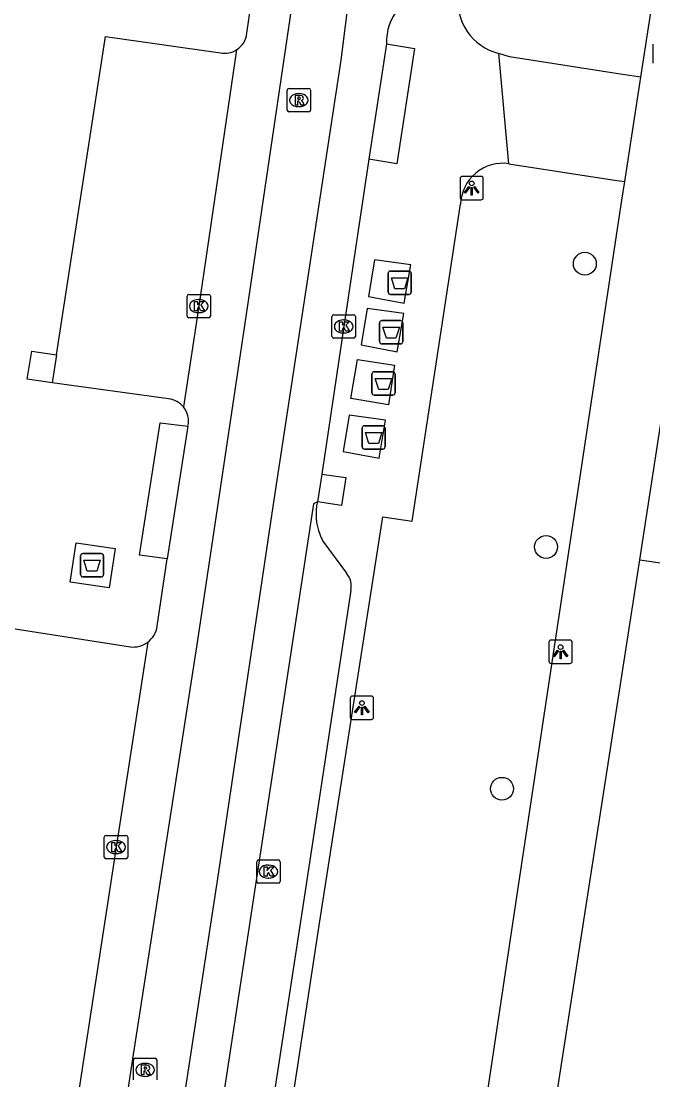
# Model space of a CAD drawing. Extents: x 161084 to 161928, y 385355 to 386522.
# Drawn here: x 161642.39 to 161669.44, y 385500.45 to 385545.8 of the extents above; entities that cross this region are included whole.
import ezdxf

# ---------------------------------------------------------------- set-up
doc = ezdxf.new("R2010")
doc.units = 0
for name, color, linetype in [('IMGEO_Afval_apart_plaats', 7, 'Continuous'), ('IMGEO_Boom', 7, 'Continuous'), ('IMGEO_Fietspad_gesloten', 7, 'Continuous'), ('IMGEO_Groenvoorziening', 7, 'Continuous'), ('IMGEO_Kolk', 7, 'Continuous'), ('IMGEO_Lichtpunt', 7, 'Continuous'), ('IMGEO_Parkeervlak_open', 7, 'Continuous'), ('IMGEO_Rijbaan_lokaal_gesloten', 7, 'Continuous'), ('IMGEO_Rioolput', 7, 'Continuous'), ('IMGEO_Voetpad_gesloten', 7, 'Continuous'), ('IMGEO_Voetpad_open', 7, 'Continuous')]:
    doc.layers.add(name, color=color, linetype=linetype)

msp = doc.modelspace()

# ---------------------------------------------------------------- linework, layer by layer
at = {"layer": 'IMGEO_Afval_apart_plaats'}
for p, q in [((161658.108, 385534.193), (161658.108, 385534.993)), ((161658.108, 385534.993), (161658.108, 385534.193)), ((161658.208, 385535.093), (161658.998, 385535.093)), ((161658.998, 385535.093), (161658.208, 385535.093)), ((161659.098, 385534.993), (161659.098, 385534.193)), ((161659.098, 385534.193), (161659.098, 385534.993)), ((161658.998, 385534.093), (161658.208, 385534.093)), ((161658.208, 385534.093), (161658.998, 385534.093)), ((161657.742, 385532.074), (161657.742, 385532.874)), ((161657.742, 385532.874), (161657.742, 385532.074)), ((161657.842, 385532.974), (161658.632, 385532.974)), ((161658.632, 385532.974), (161657.842, 385532.974)), ((161658.732, 385532.874), (161658.732, 385532.074)), ((161658.732, 385532.074), (161658.732, 385532.874)), ((161658.632, 385531.974), (161657.842, 385531.974)), ((161657.842, 385531.974), (161658.632, 385531.974)), ((161657.515, 385530.778), (161658.305, 385530.778)), ((161658.305, 385530.778), (161657.515, 385530.778)), ((161657.415, 385529.878), (161657.415, 385530.678)), ((161657.415, 385530.678), (161657.415, 385529.878)), ((161658.405, 385530.678), (161658.405, 385529.878)), ((161658.405, 385529.878), (161658.405, 385530.678)), ((161658.305, 385529.778), (161657.515, 385529.778)), ((161657.515, 385529.778), (161658.305, 385529.778)), ((161656.991, 385527.567), (161656.991, 385528.367)), ((161656.991, 385528.367), (161656.991, 385527.567)), ((161657.091, 385528.467), (161657.881, 385528.467)), ((161657.881, 385528.467), (161657.091, 385528.467)), ((161657.981, 385528.367), (161657.981, 385527.567)), ((161657.981, 385527.567), (161657.981, 385528.367)), ((161657.881, 385527.467), (161657.091, 385527.467)), ((161657.091, 385527.467), (161657.881, 385527.467)), ((161644.935, 385522.088), (161644.935, 385522.888)), ((161644.935, 385522.888), (161644.935, 385522.088)), ((161645.035, 385522.988), (161645.825, 385522.988)), ((161645.825, 385522.988), (161645.035, 385522.988)), ((161645.925, 385522.888), (161645.925, 385522.088)), ((161645.925, 385522.088), (161645.925, 385522.888)), ((161645.825, 385521.988), (161645.035, 385521.988)), ((161645.035, 385521.988), (161645.825, 385521.988))]:
    msp.add_line(p, q, dxfattribs=at)
for points in [[(161658.251, 385534.807), (161658.955, 385534.807), (161658.806, 385534.337), (161658.4, 385534.337), (161658.251, 385534.807)], [(161657.885, 385532.688), (161658.589, 385532.688), (161658.44, 385532.218), (161658.034, 385532.218), (161657.885, 385532.688)], [(161657.558, 385530.492), (161658.262, 385530.492), (161658.113, 385530.022), (161657.707, 385530.022), (161657.558, 385530.492)], [(161657.134, 385528.181), (161657.838, 385528.181), (161657.689, 385527.711), (161657.283, 385527.711), (161657.134, 385528.181)], [(161645.078, 385522.702), (161645.782, 385522.702), (161645.633, 385522.232), (161645.227, 385522.232), (161645.078, 385522.702)]]:
    msp.add_lwpolyline(points, dxfattribs=at)
for centre, start, end in [((161658.208, 385534.993), 90, 180), ((161658.208, 385534.993), 90, 180), ((161658.998, 385534.993), 0, 90), ((161658.998, 385534.993), 360, 90), ((161658.208, 385534.193), 180, 270), ((161658.208, 385534.193), 180, 270), ((161658.998, 385534.193), 270, 0), ((161658.998, 385534.193), 270, 0), ((161657.842, 385532.874), 90, 180), ((161657.842, 385532.874), 90, 180), ((161658.632, 385532.874), 0, 90), ((161658.632, 385532.874), 360, 90), ((161657.842, 385532.074), 180, 270), ((161657.842, 385532.074), 180, 270), ((161658.632, 385532.074), 270, 0), ((161658.632, 385532.074), 270, 0), ((161657.515, 385530.678), 90, 180), ((161657.515, 385530.678), 90, 180), ((161658.305, 385530.678), 0, 90), ((161658.305, 385530.678), 360, 90), ((161657.515, 385529.878), 180, 270), ((161657.515, 385529.878), 180, 270), ((161658.305, 385529.878), 270, 0), ((161658.305, 385529.878), 270, 0), ((161657.091, 385528.367), 90, 180), ((161657.091, 385528.367), 90, 180), ((161657.881, 385528.367), 0, 90), ((161657.881, 385528.367), 360, 90), ((161657.091, 385527.567), 180, 270), ((161657.091, 385527.567), 180, 270), ((161657.881, 385527.567), 270, 0), ((161657.881, 385527.567), 270, 0), ((161645.035, 385522.888), 90, 180), ((161645.035, 385522.888), 90, 180), ((161645.825, 385522.888), 0, 90), ((161645.825, 385522.888), 360, 90), ((161645.035, 385522.088), 180, 270), ((161645.035, 385522.088), 180, 270), ((161645.825, 385522.088), 270, 0), ((161645.825, 385522.088), 270, 0)]:
    msp.add_arc(centre, 0.1, start, end, dxfattribs=at)
at = {"layer": 'IMGEO_Boom'}
for centre in [(161666.53, 385535.407), (161664.871, 385523.275), (161662.982, 385512.915)]:
    msp.add_circle(centre, 0.489, dxfattribs=at)
at = {"layer": 'IMGEO_Fietspad_gesloten'}
for points in [[(161652.058, 385545.281), (161652.338, 385547.258)], [(161658.039, 385544.832), (161657.284, 385539.884)], [(161651.621, 385544.573), (161649.998, 385533.591), (161649.341, 385529.276)], [(161657.284, 385539.884), (161656.205, 385532.721), (161655.27, 385526.392)], [(161649.537, 385528.455), (161648.65, 385522.76)], [(161655.27, 385526.392), (161655.077, 385525.205)], [(161655.077, 385525.205), (161654.912, 385525.117), (161645.921, 385466.044), (161645.972, 385465.882)], [(161648.222, 385519.877), (161648.65, 385522.76)], [(161647.816, 385519.194), (161646.455, 385510.418), (161642.802, 385486.602), (161640.112, 385469.197)]]:
    msp.add_lwpolyline(points, dxfattribs=at)
for centre, radius, start, end in [((161660.364, 385544.895), 2.326, 141.5666, 181.5635), ((161651.125, 385545.368), 0.937, 301.9559, 354.6757), ((161648.595, 385528.664), 0.965, 347.4814, 39.3728), ((161647.203, 385520.021), 1.029, 306.5692, 351.9732)]:
    msp.add_arc(centre, radius, start, end, dxfattribs=at)
at = {"layer": 'IMGEO_Groenvoorziening'}
msp.add_lwpolyline([(161668.88, 385522.726), (161683.871, 385520.546), (161684.952, 385527.492)], dxfattribs=at)
at = {"layer": 'IMGEO_Kolk'}
for p, q in [((161649.497, 385533.165), (161649.497, 385534.017)), ((161649.572, 385534.091), (161650.424, 385534.091)), ((161650.498, 385534.017), (161650.498, 385533.165)), ((161649.985, 385533.871), (161650.01, 385533.871)), ((161650.424, 385533.091), (161649.572, 385533.091)), ((161650.008, 385533.311), (161649.983, 385533.311)), ((161655.704, 385532.295), (161655.704, 385533.147)), ((161655.779, 385533.221), (161656.631, 385533.221)), ((161656.705, 385533.147), (161656.705, 385532.295)), ((161656.192, 385533.001), (161656.217, 385533.001)), ((161656.631, 385532.221), (161655.779, 385532.221)), ((161656.215, 385532.441), (161656.19, 385532.441)), ((161645.954, 385509.992), (161645.954, 385510.844)), ((161646.029, 385510.918), (161646.881, 385510.918)), ((161646.955, 385510.844), (161646.955, 385509.992)), ((161646.442, 385510.698), (161646.467, 385510.698)), ((161646.881, 385509.918), (161646.029, 385509.918)), ((161646.465, 385510.138), (161646.44, 385510.138)), ((161652.483, 385508.94), (161652.483, 385509.792)), ((161652.558, 385509.866), (161653.41, 385509.866)), ((161652.971, 385509.646), (161652.996, 385509.646)), ((161653.484, 385509.792), (161653.484, 385508.94)), ((161652.994, 385509.086), (161652.969, 385509.086)), ((161653.41, 385508.866), (161652.558, 385508.866))]:
    msp.add_line(p, q, dxfattribs=at)
for points in [[(161649.497, 385533.165), (161649.497, 385534.017)], [(161649.572, 385534.091), (161650.424, 385534.091)], [(161650.498, 385534.017), (161650.498, 385533.165)], [(161649.818, 385533.791), (161649.941, 385533.791), (161649.941, 385533.64), (161650.071, 385533.791), (161650.235, 385533.791), (161650.089, 385533.64), (161650.242, 385533.391), (161650.09, 385533.391), (161650.005, 385533.555), (161649.941, 385533.488), (161649.941, 385533.391), (161649.818, 385533.391), (161649.818, 385533.791)], [(161650.424, 385533.091), (161649.572, 385533.091)], [(161655.704, 385532.295), (161655.704, 385533.147)], [(161655.779, 385533.221), (161656.631, 385533.221)], [(161656.705, 385533.147), (161656.705, 385532.295)], [(161656.025, 385532.921), (161656.148, 385532.921), (161656.148, 385532.77), (161656.278, 385532.921), (161656.442, 385532.921), (161656.296, 385532.77), (161656.449, 385532.521), (161656.297, 385532.521), (161656.212, 385532.685), (161656.148, 385532.618), (161656.148, 385532.521), (161656.025, 385532.521), (161656.025, 385532.921)], [(161656.631, 385532.221), (161655.779, 385532.221)], [(161645.954, 385509.992), (161645.954, 385510.844)], [(161646.029, 385510.918), (161646.881, 385510.918)], [(161646.955, 385510.844), (161646.955, 385509.992)], [(161646.275, 385510.618), (161646.398, 385510.618), (161646.398, 385510.467), (161646.528, 385510.618), (161646.692, 385510.618), (161646.546, 385510.467), (161646.699, 385510.218), (161646.547, 385510.218), (161646.462, 385510.382), (161646.398, 385510.315), (161646.398, 385510.218), (161646.275, 385510.218), (161646.275, 385510.618)], [(161646.881, 385509.918), (161646.029, 385509.918)], [(161652.483, 385508.94), (161652.483, 385509.792)], [(161652.558, 385509.866), (161653.41, 385509.866)], [(161652.804, 385509.566), (161652.927, 385509.566), (161652.927, 385509.415), (161653.057, 385509.566), (161653.221, 385509.566), (161653.075, 385509.415), (161653.228, 385509.166), (161653.076, 385509.166), (161652.991, 385509.33), (161652.927, 385509.263), (161652.927, 385509.166), (161652.804, 385509.166), (161652.804, 385509.566)], [(161653.484, 385509.792), (161653.484, 385508.94)], [(161653.41, 385508.866), (161652.558, 385508.866)]]:
    msp.add_lwpolyline(points, dxfattribs=at)
for centre, start, end in [((161649.574, 385534.015), 91.552, 178.448), ((161649.574, 385534.015), 91.552, 178.448), ((161650.422, 385534.015), 1.552, 88.448), ((161650.422, 385534.015), 1.552, 88.448), ((161649.574, 385533.167), 181.552, 268.448), ((161649.574, 385533.167), 181.552, 268.448), ((161650.422, 385533.167), 271.552, 358.448), ((161650.422, 385533.167), 271.552, 358.448), ((161655.781, 385533.145), 91.552, 178.448), ((161655.781, 385533.145), 91.552, 178.448), ((161656.629, 385533.145), 1.552, 88.448), ((161656.629, 385533.145), 1.552, 88.448), ((161655.781, 385532.297), 181.552, 268.448), ((161655.781, 385532.297), 181.552, 268.448), ((161656.629, 385532.297), 271.552, 358.448), ((161656.629, 385532.297), 271.552, 358.448), ((161646.031, 385510.842), 91.552, 178.448), ((161646.031, 385510.842), 91.552, 178.448), ((161646.879, 385510.842), 1.552, 88.448), ((161646.879, 385510.842), 1.552, 88.448), ((161646.031, 385509.994), 181.552, 268.448), ((161646.031, 385509.994), 181.552, 268.448), ((161646.879, 385509.994), 271.552, 358.448), ((161646.879, 385509.994), 271.552, 358.448), ((161652.56, 385509.79), 91.552, 178.448), ((161652.56, 385509.79), 91.552, 178.448), ((161653.408, 385509.79), 1.552, 88.448), ((161653.408, 385509.79), 1.552, 88.448), ((161652.56, 385508.942), 181.552, 268.448), ((161652.56, 385508.942), 181.552, 268.448), ((161653.408, 385508.942), 271.552, 358.448), ((161653.408, 385508.942), 271.552, 358.448)]:
    msp.add_arc(centre, 0.0765, start, end, dxfattribs=at)
for centre, major_axis, ratio, start_param, end_param in [((161649.984, 385533.591), (-0.387, 0.002), 0.722429, 4.712389, 7.853982), ((161650.009, 385533.591), (-0.39, 0.002), 0.717154, 1.570796, 4.712389), ((161656.191, 385532.721), (-0.387, 0.002), 0.722429, 4.712389, 7.853982), ((161656.216, 385532.721), (-0.39, 0.002), 0.717154, 1.570796, 4.712389), ((161646.441, 385510.418), (-0.387, 0.002), 0.722429, 4.712389, 7.853982), ((161646.466, 385510.418), (-0.39, 0.002), 0.717154, 1.570796, 4.712389), ((161652.97, 385509.366), (-0.387, 0.002), 0.722429, 4.712389, 7.853982), ((161652.995, 385509.366), (-0.39, 0.002), 0.717154, 1.570796, 4.712389)]:
    msp.add_ellipse(centre, major_axis=major_axis, ratio=ratio, start_param=start_param, end_param=end_param, dxfattribs=at)
at = {"layer": 'IMGEO_Lichtpunt'}
for p, q in [((161669.442, 385544.808), (161669.442, 385544.001)), ((161669.442, 385544.808), (161669.442, 385544.001)), ((161661.187, 385539.053), (161661.187, 385538.246)), ((161661.187, 385539.053), (161661.187, 385538.246)), ((161662.089, 385539.148), (161661.281, 385539.148)), ((161662.089, 385539.148), (161661.281, 385539.148)), ((161662.183, 385538.246), (161662.183, 385539.053)), ((161662.183, 385538.246), (161662.183, 385539.053)), ((161661.281, 385538.152), (161662.089, 385538.152)), ((161661.281, 385538.152), (161662.089, 385538.152)), ((161664.992, 385519.188), (161664.992, 385518.381)), ((161664.992, 385519.188), (161664.992, 385518.381)), ((161665.894, 385519.283), (161665.086, 385519.283)), ((161665.894, 385519.283), (161665.086, 385519.283)), ((161665.988, 385518.381), (161665.988, 385519.188)), ((161665.988, 385518.381), (161665.988, 385519.188)), ((161665.086, 385518.287), (161665.894, 385518.287)), ((161665.086, 385518.287), (161665.894, 385518.287)), ((161656.487, 385516.791), (161656.487, 385515.984)), ((161656.487, 385516.791), (161656.487, 385515.984)), ((161657.389, 385516.886), (161656.581, 385516.886)), ((161657.389, 385516.886), (161656.581, 385516.886)), ((161657.483, 385515.984), (161657.483, 385516.791)), ((161657.483, 385515.984), (161657.483, 385516.791)), ((161656.581, 385515.89), (161657.389, 385515.89)), ((161656.581, 385515.89), (161657.389, 385515.89))]:
    msp.add_line(p, q, dxfattribs=at)
for points in [[(161661.561, 385538.717), (161661.6, 385538.689), (161661.412, 385538.427), (161661.374, 385538.454), (161661.561, 385538.717)], [(161661.663, 385538.669), (161661.71, 385538.669), (161661.71, 385538.347), (161661.663, 385538.347), (161661.663, 385538.669)], [(161661.773, 385538.689), (161661.811, 385538.716), (161661.998, 385538.454), (161661.959, 385538.426), (161661.773, 385538.689)], [(161665.366, 385518.852), (161665.405, 385518.824), (161665.217, 385518.562), (161665.179, 385518.589), (161665.366, 385518.852)], [(161665.468, 385518.804), (161665.515, 385518.804), (161665.515, 385518.482), (161665.468, 385518.482), (161665.468, 385518.804)], [(161665.578, 385518.824), (161665.616, 385518.851), (161665.803, 385518.589), (161665.764, 385518.561), (161665.578, 385518.824)], [(161656.861, 385516.455), (161656.9, 385516.427), (161656.712, 385516.165), (161656.674, 385516.192), (161656.861, 385516.455)], [(161656.963, 385516.407), (161657.01, 385516.407), (161657.01, 385516.085), (161656.963, 385516.085), (161656.963, 385516.407)], [(161657.073, 385516.427), (161657.111, 385516.454), (161657.298, 385516.192), (161657.259, 385516.164), (161657.073, 385516.427)]]:
    msp.add_lwpolyline(points, dxfattribs=at)
for centre in [(161661.686, 385538.851), (161665.491, 385518.986), (161656.986, 385516.589)]:
    msp.add_circle(centre, 0.0994, dxfattribs=at)
for centre, start, end in [((161661.281, 385539.053), 90, 180), ((161661.281, 385539.053), 90, 180), ((161662.089, 385539.053), 0, 90), ((161662.089, 385539.053), 0, 90), ((161661.281, 385538.246), 180, 270), ((161661.281, 385538.246), 180, 270), ((161662.089, 385538.246), 270, 0), ((161662.089, 385538.246), 270, 360), ((161665.086, 385519.188), 90, 180), ((161665.086, 385519.188), 90, 180), ((161665.894, 385519.188), 0, 90), ((161665.894, 385519.188), 0, 90), ((161665.086, 385518.381), 180, 270), ((161665.086, 385518.381), 180, 270), ((161665.894, 385518.381), 270, 0), ((161665.894, 385518.381), 270, 360), ((161656.581, 385516.791), 90, 180), ((161656.581, 385516.791), 90, 180), ((161657.389, 385516.791), 0, 90), ((161657.389, 385516.791), 0, 90), ((161656.581, 385515.984), 180, 270), ((161656.581, 385515.984), 180, 270), ((161657.389, 385515.984), 270, 0), ((161657.389, 385515.984), 270, 360)]:
    msp.add_arc(centre, 0.0946, start, end, dxfattribs=at)
at = {"layer": 'IMGEO_Parkeervlak_open'}
for points in [[(161643.9, 385531.502), (161646, 385545.139), (161650.926, 385544.442)], [(161648.707, 385529.618), (161643.718, 385530.309)], [(161642.132, 385519.767), (161647.069, 385518.995)]]:
    msp.add_lwpolyline(points, dxfattribs=at)
for centre, radius, start, end in [((161651.109, 385545.382), 0.958, 259.0093, 302.3395), ((161648.602, 385528.665), 0.959, 39.588, 83.7243), ((161647.192, 385520.036), 1.048, 263.2831, 306.5511)]:
    msp.add_arc(centre, radius, start, end, dxfattribs=at)
at = {"layer": 'IMGEO_Rijbaan_lokaal_gesloten'}
for points in [[(161644.173, 385466.039), (161645.687, 385475.984), (161648.418, 385493.406), (161650.81, 385509.078), (161653.229, 385525.292), (161656.101, 385544.122), (161657.035, 385551.607), (161657.676, 385557.376)], [(161641.834, 385466.406), (161644.23, 385481.84), (161647.175, 385501.347), (161649.95, 385519.187), (161652.131, 385533.824), (161654.621, 385550.774)]]:
    msp.add_lwpolyline(points, dxfattribs=at)
at = {"layer": 'IMGEO_Rioolput'}
for p, q in [((161653.783, 385541.991), (161653.783, 385542.843)), ((161653.858, 385542.917), (161654.71, 385542.917)), ((161654.271, 385542.697), (161654.296, 385542.697)), ((161654.784, 385542.843), (161654.784, 385541.991)), ((161654.294, 385542.137), (161654.269, 385542.137)), ((161654.71, 385541.917), (161653.858, 385541.917)), ((161647.202, 385500.447), (161647.202, 385501.299)), ((161647.277, 385501.373), (161648.129, 385501.373)), ((161648.203, 385501.299), (161648.203, 385500.447)), ((161647.69, 385501.153), (161647.715, 385501.153)), ((161647.713, 385500.593), (161647.688, 385500.593))]:
    msp.add_line(p, q, dxfattribs=at)
for points in [[(161653.783, 385541.991), (161653.783, 385542.843)], [(161653.858, 385542.917), (161654.71, 385542.917)], [(161654.372, 385542.615), (161654.12, 385542.617), (161654.12, 385542.217)], [(161654.784, 385542.843), (161654.784, 385541.991)], [(161654.12, 385542.217), (161654.244, 385542.217), (161654.244, 385542.379), (161654.255, 385542.379)], [(161654.298, 385542.536), (161654.244, 385542.536), (161654.244, 385542.455)], [(161654.244, 385542.455), (161654.296, 385542.455)], [(161654.302, 385542.35), (161654.373, 385542.217), (161654.513, 385542.217), (161654.448, 385542.343)], [(161654.71, 385541.917), (161653.858, 385541.917)], [(161647.202, 385500.447), (161647.202, 385501.299)], [(161647.277, 385501.373), (161648.129, 385501.373)], [(161648.203, 385501.299), (161648.203, 385500.447)], [(161647.791, 385501.071), (161647.539, 385501.073), (161647.539, 385500.673)], [(161647.717, 385500.992), (161647.663, 385500.992), (161647.663, 385500.911)], [(161647.663, 385500.911), (161647.715, 385500.911)], [(161647.539, 385500.673), (161647.663, 385500.673), (161647.663, 385500.835), (161647.674, 385500.835)], [(161647.721, 385500.806), (161647.792, 385500.673), (161647.932, 385500.673), (161647.867, 385500.799)]]:
    msp.add_lwpolyline(points, dxfattribs=at)
for centre, radius, start, end in [((161653.86, 385542.841), 0.0765, 91.552, 178.448), ((161653.86, 385542.841), 0.0765, 91.552, 178.448), ((161654.371, 385542.505), 0.109, 350.3612, 89.416), ((161654.708, 385542.841), 0.0765, 1.552, 88.448), ((161654.708, 385542.841), 0.0765, 1.552, 88.448), ((161654.254, 385542.326), 0.0533, 26.0293, 88.6989), ((161654.28, 385542.644), 0.19, 274.7715, 282.9687), ((161654.304, 385542.44), 0.0964, 77.0061, 93.1865), ((161654.318, 385542.497), 0.0378, 276.6634, 79.6772), ((161654.369, 385542.505), 0.112, 277.5842, 350.9817), ((161654.353, 385542.29), 0.108, 29.5134, 73.7905), ((161653.86, 385541.993), 0.0765, 181.552, 268.448), ((161653.86, 385541.993), 0.0765, 181.552, 268.448), ((161654.708, 385541.993), 0.0765, 271.552, 358.448), ((161654.708, 385541.993), 0.0765, 271.552, 358.448), ((161647.279, 385501.297), 0.0765, 91.552, 178.448), ((161647.279, 385501.297), 0.0765, 91.552, 178.448), ((161648.127, 385501.297), 0.0765, 1.552, 88.448), ((161648.127, 385501.297), 0.0765, 1.552, 88.448), ((161647.699, 385501.1), 0.19, 274.7715, 282.9687), ((161647.723, 385500.896), 0.0964, 77.0061, 93.1865), ((161647.737, 385500.953), 0.0378, 276.6634, 79.6772), ((161647.79, 385500.961), 0.109, 350.3612, 89.416), ((161647.788, 385500.961), 0.112, 277.5842, 350.9817), ((161647.772, 385500.746), 0.108, 29.5134, 73.7905), ((161647.673, 385500.782), 0.0533, 26.0293, 88.6989)]:
    msp.add_arc(centre, radius, start, end, dxfattribs=at)
for centre, major_axis, ratio, start_param, end_param in [((161654.27, 385542.417), (-0.387, 0.002), 0.722429, 4.712389, 7.853982), ((161654.295, 385542.417), (-0.39, 0.002), 0.717154, 1.570796, 4.712389), ((161647.689, 385500.873), (-0.387, 0.002), 0.722429, 4.712389, 7.853982), ((161647.714, 385500.873), (-0.39, 0.002), 0.717154, 1.570796, 4.712389)]:
    msp.add_ellipse(centre, major_axis=major_axis, ratio=ratio, start_param=start_param, end_param=end_param, dxfattribs=at)
at = {"layer": 'IMGEO_Voetpad_gesloten'}
for points in [[(161659.081, 385535.354), (161657.525, 385535.572), (161657.266, 385534.01), (161658.8, 385533.718), (161659.081, 385535.354)], [(161658.773, 385533.274), (161657.217, 385533.492), (161656.958, 385531.93), (161658.492, 385531.638), (161658.773, 385533.274)], [(161656.504, 385529.639), (161656.803, 385531.306), (161658.378, 385531.058), (161658.124, 385529.364), (161656.504, 385529.639)], [(161658.002, 385528.709), (161656.446, 385528.927), (161656.187, 385527.365), (161657.721, 385527.073), (161658.002, 385528.709)], [(161646.417, 385523.211), (161646.164, 385521.517), (161644.486, 385521.764), (161644.755, 385523.448), (161646.417, 385523.211)]]:
    msp.add_lwpolyline(points, dxfattribs=at)
at = {"layer": 'IMGEO_Voetpad_open'}
for points in [[(161668.928, 385543.394), (161672.366, 385565.674), (161674.034, 385576.484)], [(161658.039, 385544.832), (161659.235, 385544.628), (161658.476, 385539.68), (161657.284, 385539.884)], [(161663.283, 385539.692), (161662.849, 385544.418)], [(161668.928, 385543.394), (161668.139, 385543.516), (161663.304, 385544.268), (161662.849, 385544.418)], [(161668.239, 385538.924), (161668.928, 385543.394)], [(161663.283, 385539.692), (161667.897, 385538.977), (161668.239, 385538.924)], [(161656.38, 385460.922), (161658.19, 385472.711), (161661.817, 385496.26), (161663.625, 385508.283), (161667.803, 385536.052), (161668.116, 385538.133), (161668.239, 385538.924)], [(161648.507, 385462.144), (161648.548, 385462.752), (161649.596, 385470.673), (161651.761, 385484.769), (161655.178, 385507.25), (161657.879, 385524.571), (161659.14, 385524.383), (161661.208, 385537.956)], [(161643.718, 385530.309), (161642.657, 385530.461), (161642.854, 385531.659), (161643.9, 385531.502)], [(161643.9, 385531.502), (161643.718, 385530.309)], [(161668.88, 385522.726), (161670.203, 385531.256)], [(161648.65, 385522.76), (161647.459, 385522.929), (161648.343, 385528.594), (161649.537, 385528.455)], [(161655.27, 385526.392), (161656.299, 385526.252), (161656.112, 385525.049), (161655.077, 385525.205)], [(161655.314, 385523.522), (161656.33, 385522.153)], [(161656.719, 385442.697), (161665.355, 385500), (161668.88, 385522.726)], [(161656.511, 385521.404), (161654.564, 385508.627), (161650.93, 385484.859), (161648.543, 385469.513)]]:
    msp.add_lwpolyline(points, dxfattribs=at)
for centre, radius, start, end in [((161663.391, 385546.654), 2.301, 172.6354, 256.3797), ((161663.023, 385537.895), 1.816, 81.7538, 178.0797), ((161657.459, 385524.682), 2.439, 167.625, 200.7809), ((161657.224, 385524.574), 2.181, 200.3242, 208.8561), ((161655.618, 385521.585), 0.911, 348.5609, 38.6098)]:
    msp.add_arc(centre, radius, start, end, dxfattribs=at)

doc.saveas('drawing.dxf')
